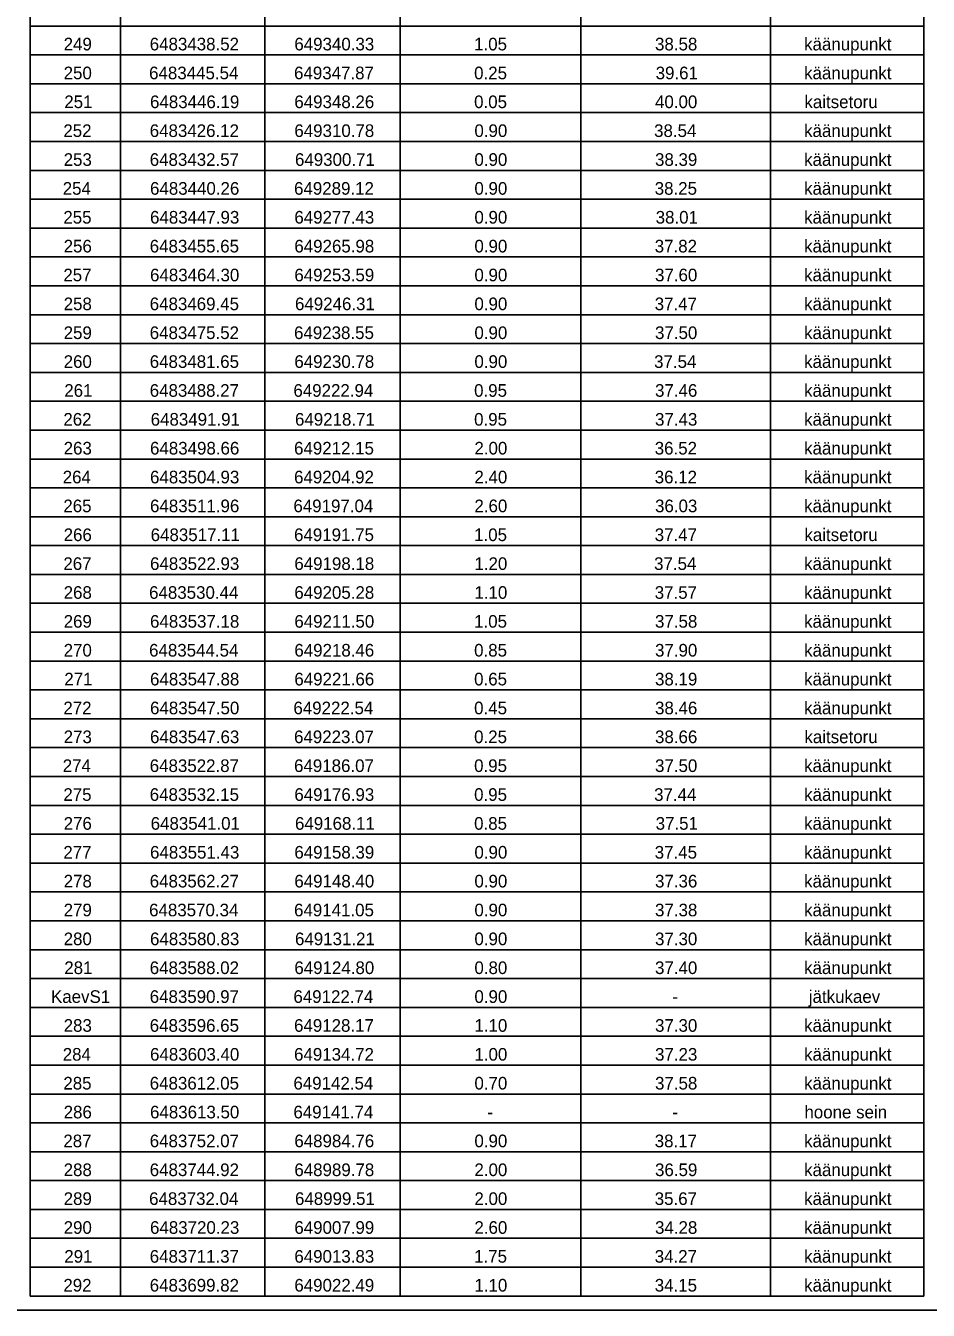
# Model space of a CAD drawing. Extents: x 647603 to 650850, y 6482647 to 6486043.
# Drawn here: x 648464.3 to 648514.3, y 6483311.4 to 6483382.6 of the extents above; entities that cross this region are included whole.
import ezdxf

# ---------------------------------------------------------------- set-up
doc = ezdxf.new("R2010")
doc.units = 0
doc.layers.add('KOORDPUNKT', color=7, linetype='Continuous')
doc.layers.add('VORMISTUS', color=7, linetype='Continuous')

msp = doc.modelspace()

# ---------------------------------------------------------------- linework, layer by layer
at = {"layer": 'KOORDPUNKT'}
for p, q in [((648464.549, 6483454.618), (648464.549, 6483312.218)), ((648469.549, 6483454.618), (648469.549, 6483312.218)), ((648477.549, 6483454.618), (648477.549, 6483312.218)), ((648485.049, 6483454.618), (648485.049, 6483312.218)), ((648495.049, 6483454.618), (648495.049, 6483312.218)), ((648505.549, 6483454.618), (648505.549, 6483312.218)), ((648514.049, 6483454.618), (648514.049, 6483312.218)), ((648464.549, 6483382.618), (648514.049, 6483382.618)), ((648464.549, 6483381.018), (648514.049, 6483381.018)), ((648464.549, 6483379.418), (648514.049, 6483379.418)), ((648464.549, 6483377.818), (648514.049, 6483377.818)), ((648464.549, 6483376.218), (648514.049, 6483376.218)), ((648464.549, 6483374.618), (648514.049, 6483374.618)), ((648464.549, 6483373.018), (648514.049, 6483373.018)), ((648464.549, 6483371.418), (648514.049, 6483371.418)), ((648464.549, 6483369.818), (648514.049, 6483369.818)), ((648464.549, 6483368.218), (648514.049, 6483368.218)), ((648464.549, 6483366.618), (648514.049, 6483366.618)), ((648464.549, 6483365.018), (648514.049, 6483365.018)), ((648464.549, 6483363.418), (648514.049, 6483363.418)), ((648464.549, 6483361.818), (648514.049, 6483361.818)), ((648464.549, 6483360.218), (648514.049, 6483360.218)), ((648464.549, 6483358.618), (648514.049, 6483358.618)), ((648464.549, 6483357.018), (648514.049, 6483357.018)), ((648464.549, 6483355.418), (648514.049, 6483355.418)), ((648464.549, 6483353.818), (648514.049, 6483353.818)), ((648464.549, 6483352.218), (648514.049, 6483352.218)), ((648464.549, 6483350.618), (648514.049, 6483350.618)), ((648464.549, 6483349.018), (648514.049, 6483349.018)), ((648464.549, 6483347.418), (648514.049, 6483347.418)), ((648464.549, 6483345.818), (648514.049, 6483345.818)), ((648464.549, 6483344.218), (648514.049, 6483344.218)), ((648464.549, 6483342.618), (648514.049, 6483342.618)), ((648464.549, 6483341.018), (648514.049, 6483341.018)), ((648464.549, 6483339.418), (648514.049, 6483339.418)), ((648464.549, 6483337.818), (648514.049, 6483337.818)), ((648464.549, 6483336.218), (648514.049, 6483336.218)), ((648464.549, 6483334.618), (648514.049, 6483334.618)), ((648464.549, 6483333.018), (648514.049, 6483333.018)), ((648464.549, 6483331.418), (648514.049, 6483331.418)), ((648464.549, 6483329.818), (648514.049, 6483329.818)), ((648464.549, 6483328.218), (648514.049, 6483328.218)), ((648464.549, 6483326.618), (648514.049, 6483326.618)), ((648464.549, 6483325.018), (648514.049, 6483325.018)), ((648464.549, 6483323.418), (648514.049, 6483323.418)), ((648464.549, 6483321.818), (648514.049, 6483321.818)), ((648464.549, 6483320.218), (648514.049, 6483320.218)), ((648464.549, 6483318.618), (648514.049, 6483318.618)), ((648464.549, 6483317.018), (648514.049, 6483317.018)), ((648464.549, 6483315.418), (648514.049, 6483315.418)), ((648464.549, 6483313.818), (648514.049, 6483313.818)), ((648464.549, 6483312.218), (648514.049, 6483312.218))]:
    msp.add_line(p, q, dxfattribs=at)
at = {"layer": 'VORMISTUS'}
msp.add_lwpolyline([(648362.997, 6483311.428), (648362.997, 6483454.928), (648647.497, 6483454.928), (648647.497, 6483311.428)], close=True, dxfattribs=at)

# ---------------------------------------------------------------- texts
at = {"layer": 'KOORDPUNKT'}
for s, p in [('käänupunkt', (648507.419, 6483381.268)), ('249', (648466.401, 6483381.268)), ('6483438.52', (648471.169, 6483381.268)), ('649340.33', (648479.181, 6483381.268)), ('1.05', (648489.139, 6483381.268)), ('38.58', (648499.161, 6483381.268)), ('250', (648466.401, 6483379.668)), ('6483445.54', (648471.134, 6483379.668)), ('649347.87', (648479.164, 6483379.668)), ('0.25', (648489.139, 6483379.668)), ('39.61', (648499.196, 6483379.668)), ('käänupunkt', (648507.419, 6483379.668)), ('251', (648466.436, 6483378.068)), ('6483446.19', (648471.186, 6483378.068)), ('649348.26', (648479.181, 6483378.068)), ('0.05', (648489.139, 6483378.068)), ('40.00', (648499.161, 6483378.068)), ('kaitsetoru', (648507.436, 6483378.068)), ('252', (648466.384, 6483376.468)), ('6483426.12', (648471.169, 6483376.468)), ('649310.78', (648479.181, 6483376.468)), ('0.90', (648489.156, 6483376.468)), ('38.54', (648499.109, 6483376.468)), ('käänupunkt', (648507.419, 6483376.468)), ('käänupunkt', (648507.419, 6483374.868)), ('253', (648466.401, 6483374.868)), ('6483432.57', (648471.169, 6483374.868)), ('649300.71', (648479.216, 6483374.868)), ('0.90', (648489.156, 6483374.868)), ('38.39', (648499.161, 6483374.868)), ('254', (648466.349, 6483373.268)), ('6483440.26', (648471.186, 6483373.268)), ('649289.12', (648479.164, 6483373.268)), ('0.90', (648489.156, 6483373.268)), ('38.25', (648499.144, 6483373.268)), ('käänupunkt', (648507.419, 6483373.268)), ('255', (648466.384, 6483371.668)), ('6483447.93', (648471.186, 6483371.668)), ('649277.43', (648479.181, 6483371.668)), ('0.90', (648489.156, 6483371.668)), ('38.01', (648499.196, 6483371.668)), ('käänupunkt', (648507.419, 6483371.668)), ('256', (648466.401, 6483370.068)), ('6483455.65', (648471.169, 6483370.068)), ('649265.98', (648479.181, 6483370.068)), ('0.90', (648489.156, 6483370.068)), ('37.82', (648499.144, 6483370.068)), ('käänupunkt', (648507.419, 6483370.068)), ('käänupunkt', (648507.419, 6483368.468)), ('257', (648466.384, 6483368.468)), ('6483464.30', (648471.186, 6483368.468)), ('649253.59', (648479.181, 6483368.468)), ('0.90', (648489.156, 6483368.468)), ('37.60', (648499.161, 6483368.468)), ('258', (648466.401, 6483366.868)), ('6483469.45', (648471.169, 6483366.868)), ('649246.31', (648479.216, 6483366.868)), ('0.90', (648489.156, 6483366.868)), ('37.47', (648499.144, 6483366.868)), ('käänupunkt', (648507.419, 6483366.868)), ('259', (648466.401, 6483365.268)), ('6483475.52', (648471.169, 6483365.268)), ('649238.55', (648479.164, 6483365.268)), ('0.90', (648489.156, 6483365.268)), ('37.50', (648499.161, 6483365.268)), ('käänupunkt', (648507.419, 6483365.268)), ('260', (648466.401, 6483363.668)), ('6483481.65', (648471.169, 6483363.668)), ('649230.78', (648479.181, 6483363.668)), ('0.90', (648489.156, 6483363.668)), ('37.54', (648499.109, 6483363.668)), ('käänupunkt', (648507.419, 6483363.668)), ('261', (648466.436, 6483362.068)), ('6483488.27', (648471.169, 6483362.068)), ('649222.94', (648479.129, 6483362.068)), ('0.95', (648489.139, 6483362.068)), ('37.46', (648499.161, 6483362.068)), ('käänupunkt', (648507.419, 6483362.068)), ('262', (648466.384, 6483360.468)), ('6483491.91', (648471.221, 6483360.468)), ('649218.71', (648479.216, 6483360.468)), ('0.95', (648489.139, 6483360.468)), ('37.43', (648499.161, 6483360.468)), ('käänupunkt', (648507.419, 6483360.468)), ('263', (648466.401, 6483358.868)), ('6483498.66', (648471.186, 6483358.868)), ('649212.15', (648479.164, 6483358.868)), ('2.00', (648489.156, 6483358.868)), ('36.52', (648499.144, 6483358.868)), ('käänupunkt', (648507.419, 6483358.868)), ('264', (648466.349, 6483357.268)), ('6483504.93', (648471.186, 6483357.268)), ('649204.92', (648479.164, 6483357.268)), ('2.40', (648489.156, 6483357.268)), ('36.12', (648499.144, 6483357.268)), ('käänupunkt', (648507.419, 6483357.268)), ('265', (648466.384, 6483355.668)), ('6483511.96', (648471.186, 6483355.668)), ('649197.04', (648479.129, 6483355.668)), ('2.60', (648489.156, 6483355.668)), ('36.03', (648499.161, 6483355.668)), ('käänupunkt', (648507.419, 6483355.668)), ('266', (648466.401, 6483354.068)), ('6483517.11', (648471.221, 6483354.068)), ('649191.75', (648479.164, 6483354.068)), ('1.05', (648489.139, 6483354.068)), ('37.47', (648499.144, 6483354.068)), ('kaitsetoru', (648507.436, 6483354.068)), ('267', (648466.384, 6483352.468)), ('6483522.93', (648471.186, 6483352.468)), ('649198.18', (648479.181, 6483352.468)), ('1.20', (648489.156, 6483352.468)), ('37.54', (648499.109, 6483352.468)), ('käänupunkt', (648507.419, 6483352.468)), ('268', (648466.401, 6483350.868)), ('6483530.44', (648471.134, 6483350.868)), ('649205.28', (648479.181, 6483350.868)), ('1.10', (648489.156, 6483350.868)), ('37.57', (648499.144, 6483350.868)), ('käänupunkt', (648507.419, 6483350.868)), ('269', (648466.401, 6483349.268)), ('6483537.18', (648471.186, 6483349.268)), ('649211.50', (648479.181, 6483349.268)), ('1.05', (648489.139, 6483349.268)), ('37.58', (648499.161, 6483349.268)), ('käänupunkt', (648507.419, 6483349.268)), ('270', (648466.401, 6483347.668)), ('6483544.54', (648471.134, 6483347.668)), ('649218.46', (648479.181, 6483347.668)), ('0.85', (648489.139, 6483347.668)), ('37.90', (648499.161, 6483347.668)), ('käänupunkt', (648507.419, 6483347.668)), ('271', (648466.436, 6483346.068)), ('6483547.88', (648471.186, 6483346.068)), ('649221.66', (648479.181, 6483346.068)), ('0.65', (648489.139, 6483346.068)), ('38.19', (648499.161, 6483346.068)), ('käänupunkt', (648507.419, 6483346.068)), ('272', (648466.384, 6483344.468)), ('6483547.50', (648471.186, 6483344.468)), ('649222.54', (648479.129, 6483344.468)), ('0.45', (648489.139, 6483344.468)), ('38.46', (648499.161, 6483344.468)), ('käänupunkt', (648507.419, 6483344.468)), ('273', (648466.401, 6483342.868)), ('6483547.63', (648471.186, 6483342.868)), ('649223.07', (648479.164, 6483342.868)), ('0.25', (648489.139, 6483342.868)), ('38.66', (648499.161, 6483342.868)), ('kaitsetoru', (648507.436, 6483342.868)), ('274', (648466.349, 6483341.268)), ('6483522.87', (648471.169, 6483341.268)), ('649186.07', (648479.164, 6483341.268)), ('0.95', (648489.139, 6483341.268)), ('37.50', (648499.161, 6483341.268)), ('käänupunkt', (648507.419, 6483341.268)), ('275', (648466.384, 6483339.668)), ('6483532.15', (648471.169, 6483339.668)), ('649176.93', (648479.181, 6483339.668)), ('0.95', (648489.139, 6483339.668)), ('37.44', (648499.109, 6483339.668)), ('käänupunkt', (648507.419, 6483339.668)), ('276', (648466.401, 6483338.068)), ('6483541.01', (648471.221, 6483338.068)), ('649168.11', (648479.216, 6483338.068)), ('0.85', (648489.139, 6483338.068)), ('37.51', (648499.196, 6483338.068)), ('käänupunkt', (648507.419, 6483338.068)), ('277', (648466.384, 6483336.468)), ('6483551.43', (648471.186, 6483336.468)), ('649158.39', (648479.181, 6483336.468)), ('0.90', (648489.156, 6483336.468)), ('37.45', (648499.144, 6483336.468)), ('käänupunkt', (648507.419, 6483336.468)), ('278', (648466.401, 6483334.868)), ('6483562.27', (648471.169, 6483334.868)), ('649148.40', (648479.181, 6483334.868)), ('0.90', (648489.156, 6483334.868)), ('37.36', (648499.161, 6483334.868)), ('käänupunkt', (648507.419, 6483334.868)), ('279', (648466.401, 6483333.268)), ('6483570.34', (648471.134, 6483333.268)), ('649141.05', (648479.164, 6483333.268)), ('0.90', (648489.156, 6483333.268)), ('37.38', (648499.161, 6483333.268)), ('käänupunkt', (648507.419, 6483333.268)), ('280', (648466.401, 6483331.668)), ('6483580.83', (648471.186, 6483331.668)), ('649131.21', (648479.216, 6483331.668)), ('0.90', (648489.156, 6483331.668)), ('37.30', (648499.161, 6483331.668)), ('käänupunkt', (648507.419, 6483331.668)), ('281', (648466.436, 6483330.068)), ('6483588.02', (648471.169, 6483330.068)), ('649124.80', (648479.181, 6483330.068)), ('0.80', (648489.156, 6483330.068)), ('37.40', (648499.161, 6483330.068)), ('käänupunkt', (648507.419, 6483330.068)), ('KaevS1', (648465.701, 6483328.468)), ('6483590.97', (648471.169, 6483328.468)), ('649122.74', (648479.129, 6483328.468)), ('0.90', (648489.156, 6483328.468)), ('-', (648500.124, 6483328.468)), ('jätkukaev', (648507.681, 6483328.468)), ('283', (648466.401, 6483326.868)), ('6483596.65', (648471.169, 6483326.868)), ('649128.17', (648479.164, 6483326.868)), ('1.10', (648489.156, 6483326.868)), ('37.30', (648499.161, 6483326.868)), ('käänupunkt', (648507.419, 6483326.868)), ('284', (648466.349, 6483325.268)), ('6483603.40', (648471.186, 6483325.268)), ('649134.72', (648479.164, 6483325.268)), ('1.00', (648489.156, 6483325.268)), ('37.23', (648499.161, 6483325.268)), ('käänupunkt', (648507.419, 6483325.268)), ('285', (648466.384, 6483323.668)), ('6483612.05', (648471.169, 6483323.668)), ('649142.54', (648479.129, 6483323.668)), ('0.70', (648489.156, 6483323.668)), ('37.58', (648499.161, 6483323.668)), ('käänupunkt', (648507.419, 6483323.668)), ('286', (648466.401, 6483322.068)), ('6483613.50', (648471.186, 6483322.068)), ('649141.74', (648479.129, 6483322.068)), ('-', (648489.874, 6483322.068)), ('-', (648500.124, 6483322.068)), ('hoone sein', (648507.436, 6483322.068)), ('287', (648466.384, 6483320.468)), ('6483752.07', (648471.169, 6483320.468)), ('648984.76', (648479.181, 6483320.468)), ('0.90', (648489.156, 6483320.468)), ('38.17', (648499.144, 6483320.468)), ('käänupunkt', (648507.419, 6483320.468)), ('288', (648466.401, 6483318.868)), ('6483744.92', (648471.169, 6483318.868)), ('648989.78', (648479.181, 6483318.868)), ('2.00', (648489.156, 6483318.868)), ('36.59', (648499.161, 6483318.868)), ('käänupunkt', (648507.419, 6483318.868)), ('289', (648466.401, 6483317.268)), ('6483732.04', (648471.134, 6483317.268)), ('648999.51', (648479.216, 6483317.268)), ('2.00', (648489.156, 6483317.268)), ('35.67', (648499.144, 6483317.268)), ('käänupunkt', (648507.419, 6483317.268)), ('290', (648466.401, 6483315.668)), ('6483720.23', (648471.186, 6483315.668)), ('649007.99', (648479.181, 6483315.668)), ('2.60', (648489.156, 6483315.668)), ('34.28', (648499.161, 6483315.668)), ('käänupunkt', (648507.419, 6483315.668)), ('291', (648466.436, 6483314.068)), ('6483711.37', (648471.169, 6483314.068)), ('649013.83', (648479.181, 6483314.068)), ('1.75', (648489.139, 6483314.068)), ('34.27', (648499.144, 6483314.068)), ('käänupunkt', (648507.419, 6483314.068)), ('292', (648466.384, 6483312.468)), ('6483699.82', (648471.169, 6483312.468)), ('649022.49', (648479.181, 6483312.468)), ('1.10', (648489.156, 6483312.468)), ('34.15', (648499.144, 6483312.468)), ('käänupunkt', (648507.419, 6483312.468))]:
    msp.add_text(s, height=0.7, dxfattribs=at).set_placement(p)

doc.saveas('drawing.dxf')
